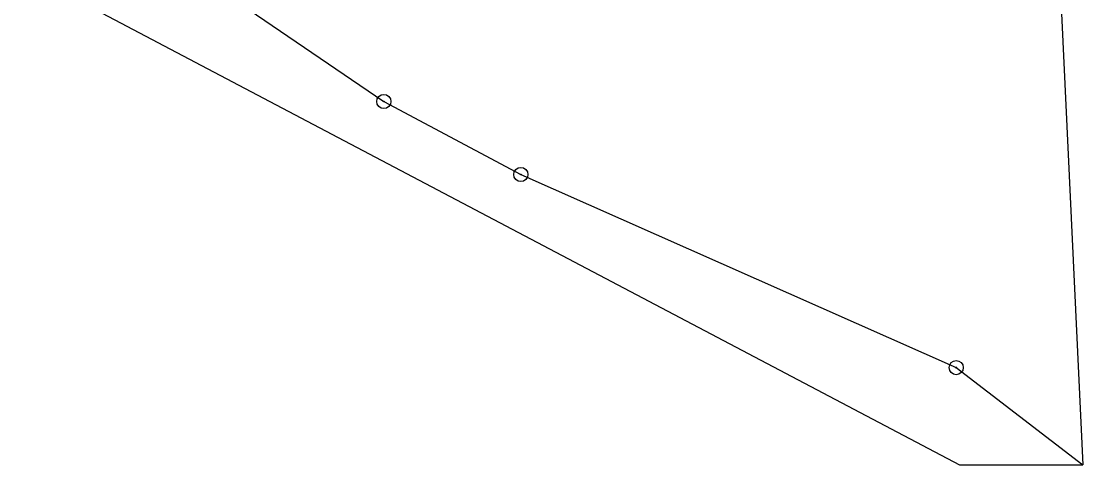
# Model space of a CAD drawing. Extents: x -725765 to -723182, y -1052705 to -1049154.
# Drawn here: x -723257.2 to -723182.3, y -1051945.9 to -1051914.6 of the extents above; entities that cross this region are included whole.
import ezdxf

# ---------------------------------------------------------------- set-up
doc = ezdxf.new("R2010")
doc.units = 0
for name, color, linetype in [('Vrstva 13', 7, 'Continuous'), ('Vrstva 25', 7, 'Continuous'), ('Vrstva 4', 7, 'Continuous')]:
    doc.layers.add(name, color=color, linetype=linetype)

msp = doc.modelspace()

# ---------------------------------------------------------------- linework, layer by layer
at = {"layer": 'Vrstva 13'}
for points in [[(-723257.18, -1051910.98), (-723190.96, -1051945.88)], [(-723183.9, -1051911.02), (-723182.26, -1051945.88)], [(-723190.96, -1051945.88), (-723182.26, -1051945.88)]]:
    msp.add_lwpolyline(points, dxfattribs=at)
at = {"layer": 'Vrstva 25'}
for centre, radius in [((-723231.59, -1051920.24), 0.5), ((-723231.59, -1051920.24), 0.032), ((-723221.92, -1051925.39), 0.5), ((-723221.92, -1051925.39), 0.032), ((-723191.19, -1051939.02), 0.5), ((-723191.19, -1051939.02), 0.032)]:
    msp.add_circle(centre, radius, dxfattribs=at)
at = {"layer": 'Vrstva 4'}
for points in [[(-723242.28, -1051912.94), (-723231.59, -1051920.24)], [(-723231.59, -1051920.24), (-723221.92, -1051925.39)], [(-723221.92, -1051925.39), (-723191.19, -1051939.02)], [(-723191.19, -1051939.02), (-723182.26, -1051945.88)]]:
    msp.add_lwpolyline(points, dxfattribs=at)

doc.saveas('drawing.dxf')
